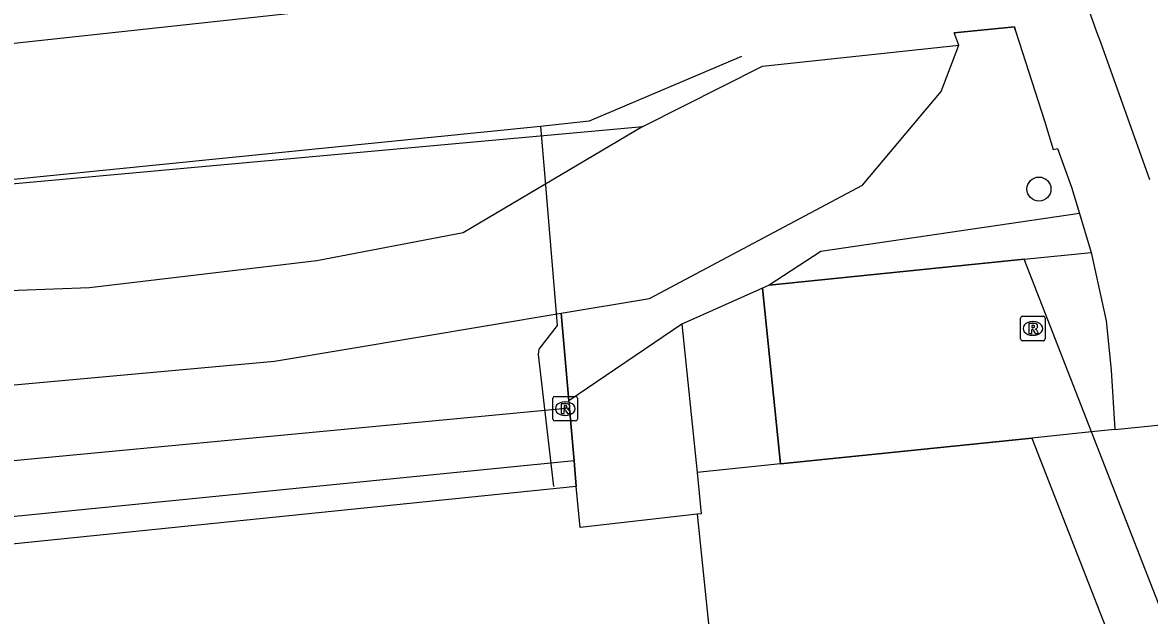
# Model space of a CAD drawing. Extents: x 160676 to 161153, y 383244 to 383713.
# Drawn here: x 161062.94 to 161108.91, y 383656.74 to 383680.95 of the extents above; entities that cross this region are included whole.
import ezdxf

# ---------------------------------------------------------------- set-up
doc = ezdxf.new("R2010")
doc.units = 0
for name, color, linetype in [('IMGEO_Boom', 7, 'Continuous'), ('IMGEO_Fietspad_open', 7, 'Continuous'), ('IMGEO_Groenvoorziening', 7, 'Continuous'), ('IMGEO_Hek', 7, 'Continuous'), ('IMGEO_Muur', 7, 'Continuous'), ('IMGEO_Pand', 7, 'Continuous'), ('IMGEO_Pand_overbouw', 7, 'Continuous'), ('IMGEO_Parkeervlak_open', 7, 'Continuous'), ('IMGEO_Rioolput', 7, 'Continuous'), ('IMGEO_Spoor', 7, 'Continuous'), ('IMGEO_Spoorbaan_halfverhard', 7, 'Continuous'), ('IMGEO_Struiken', 7, 'Continuous'), ('IMGEO_Voetpad_open', 7, 'Continuous')]:
    doc.layers.add(name, color=color, linetype=linetype)

msp = doc.modelspace()

# ---------------------------------------------------------------- linework, layer by layer
at = {"layer": 'IMGEO_Boom'}
msp.add_circle((161104.402, 383674.15), 0.489, dxfattribs=at)
at = {"layer": 'IMGEO_Fietspad_open'}
msp.add_lwpolyline([(161108.924, 383674.525), (161106.927, 383680.134), (161106.763, 383680.56), (161106.595, 383681.016), (161106.352, 383681.71), (161105.533, 383683.987), (161104.969, 383685.426), (161103.974, 383687.967), (161103.407, 383689.413), (161103.11, 383690.171), (161102.717, 383691.173), (161102.556, 383691.584), (161102.13, 383692.673), (161102.047, 383692.884), (161101.481, 383694.329), (161100.361, 383697.187), (161099.793, 383698.635), (161098.772, 383701.242), (161098.204, 383702.691), (161097.85, 383703.595), (161097.766, 383703.744)], dxfattribs=at)
at = {"layer": 'IMGEO_Groenvoorziening'}
for points in [[(161103.398, 383680.78), (161100.944, 383680.528)], [(161085.226, 383665.497), (161084.914, 383669.077)]]:
    msp.add_lwpolyline(points, dxfattribs=at)
at = {"layer": 'IMGEO_Hek'}
for points in [[(161092.268, 383679.561), (161086.049, 383676.92), (161084.075, 383676.703), (161084.249, 383674.639), (161084.748, 383668.585), (161083.999, 383667.607), (161083.978, 383667.396), (161084.601, 383662)], [(161084.075, 383676.703), (161036.085, 383671.875), (161029.577, 383671.395)], [(161084.914, 383669.077), (161085.226, 383665.497)], [(161085.226, 383665.497), (161085.252, 383665.198)], [(161085.252, 383665.198), (161085.439, 383663.057)], [(161085.439, 383663.057), (161085.53, 383662.01)]]:
    msp.add_lwpolyline(points, dxfattribs=at)
at = {"layer": 'IMGEO_Muur'}
for points in [[(161100.944, 383680.528), (161103.398, 383680.78)], [(161103.437, 383680.646), (161103.398, 383680.78)], [(161093.127, 383679.163), (161101.13, 383680.028)]]:
    msp.add_lwpolyline(points, dxfattribs=at)
at = {"layer": 'IMGEO_Pand'}
for points in [[(161104.111, 383663.984), (161093.866, 383662.93)], [(161104.111, 383663.984), (161109.653, 383649.767)], [(161093.866, 383662.93), (161090.454, 383662.579)], [(161090.454, 383662.579), (161090.629, 383660.888), (161090.467, 383660.87)], [(161085.53, 383662.01), (161003.438, 383653.613), (161003.926, 383648.838), (161000, 383648.437), (160999.151, 383648.35), (161000, 383640.144), (161000.191, 383638.296)], [(161090.467, 383660.87), (161085.69, 383660.33), (161085.53, 383662.01)], [(161090.467, 383660.87), (161096.92, 383598.37), (161097.8, 383598.45)]]:
    msp.add_lwpolyline(points, dxfattribs=at)
at = {"layer": 'IMGEO_Pand_overbouw'}
msp.add_lwpolyline([(161104.33, 383589.715), (161130.783, 383592.297), (161134.466, 383592.657), (161133.637, 383594.78), (161132.48, 383597.748), (161128.903, 383606.916), (161128.029, 383609.158), (161126.944, 383611.937), (161106.542, 383664.234), (161103.793, 383671.281), (161093.399, 383670.221), (161093.128, 383670.1), (161093.866, 383662.93), (161104.111, 383663.984), (161109.653, 383649.767), (161124.848, 383610.787), (161125.936, 383607.995), (161127.441, 383604.134), (161127.701, 383603.071), (161127.726, 383601.955), (161126.246, 383601.922)], dxfattribs=at)
at = {"layer": 'IMGEO_Parkeervlak_open'}
for points in [[(161106.054, 383673.151), (161095.503, 383671.601), (161093.399, 383670.221)], [(161093.399, 383670.221), (161103.793, 383671.281), (161106.535, 383671.561)], [(161093.399, 383670.221), (161093.128, 383670.1)], [(161089.832, 383668.628), (161085.226, 383665.497)], [(161085.226, 383665.497), (161085.252, 383665.198)], [(161085.53, 383662.01), (161085.439, 383663.057)]]:
    msp.add_lwpolyline(points, dxfattribs=at)
at = {"layer": 'IMGEO_Rioolput'}
for p, q in [((161103.653, 383668.032), (161103.653, 383668.884)), ((161103.728, 383668.958), (161104.58, 383668.958)), ((161104.141, 383668.738), (161104.166, 383668.738)), ((161104.654, 383668.884), (161104.654, 383668.032)), ((161104.164, 383668.178), (161104.139, 383668.178)), ((161104.58, 383667.958), (161103.728, 383667.958)), ((161084.577, 383664.756), (161084.577, 383665.608)), ((161084.652, 383665.682), (161085.504, 383665.682)), ((161085.065, 383665.462), (161085.09, 383665.462)), ((161085.578, 383665.608), (161085.578, 383664.756)), ((161085.088, 383664.902), (161085.063, 383664.902)), ((161085.504, 383664.682), (161084.652, 383664.682))]:
    msp.add_line(p, q, dxfattribs=at)
for points in [[(161103.653, 383668.032), (161103.653, 383668.884)], [(161103.728, 383668.958), (161104.58, 383668.958)], [(161104.242, 383668.656), (161103.99, 383668.658), (161103.99, 383668.258)], [(161104.168, 383668.577), (161104.114, 383668.577), (161104.114, 383668.496)], [(161104.654, 383668.884), (161104.654, 383668.032)], [(161103.99, 383668.258), (161104.114, 383668.258), (161104.114, 383668.42), (161104.125, 383668.42)], [(161104.114, 383668.496), (161104.166, 383668.496)], [(161104.172, 383668.391), (161104.243, 383668.258), (161104.383, 383668.258), (161104.318, 383668.384)], [(161104.58, 383667.958), (161103.728, 383667.958)], [(161084.577, 383664.756), (161084.577, 383665.608)], [(161084.652, 383665.682), (161085.504, 383665.682)], [(161085.166, 383665.38), (161084.914, 383665.382), (161084.914, 383664.982)], [(161085.092, 383665.301), (161085.038, 383665.301), (161085.038, 383665.22)], [(161085.578, 383665.608), (161085.578, 383664.756)], [(161084.914, 383664.982), (161085.038, 383664.982), (161085.038, 383665.144), (161085.049, 383665.144)], [(161085.038, 383665.22), (161085.09, 383665.22)], [(161085.096, 383665.115), (161085.167, 383664.982), (161085.307, 383664.982), (161085.242, 383665.108)], [(161085.504, 383664.682), (161084.652, 383664.682)]]:
    msp.add_lwpolyline(points, dxfattribs=at)
for centre, radius, start, end in [((161103.73, 383668.882), 0.0765, 91.552, 178.448), ((161103.73, 383668.882), 0.0765, 91.552, 178.448), ((161104.174, 383668.481), 0.0964, 77.0061, 93.1865), ((161104.188, 383668.538), 0.0378, 276.6634, 79.6772), ((161104.241, 383668.546), 0.109, 350.3612, 89.416), ((161104.239, 383668.546), 0.112, 277.5842, 350.9817), ((161104.578, 383668.882), 0.0765, 1.552, 88.448), ((161104.578, 383668.882), 0.0765, 1.552, 88.448), ((161104.124, 383668.367), 0.0533, 26.0293, 88.6989), ((161104.15, 383668.685), 0.19, 274.7715, 282.9687), ((161104.223, 383668.331), 0.108, 29.5134, 73.7905), ((161103.73, 383668.034), 0.0765, 181.552, 268.448), ((161103.73, 383668.034), 0.0765, 181.552, 268.448), ((161104.578, 383668.034), 0.0765, 271.552, 358.448), ((161104.578, 383668.034), 0.0765, 271.552, 358.448), ((161084.654, 383665.606), 0.0765, 91.552, 178.448), ((161084.654, 383665.606), 0.0765, 91.552, 178.448), ((161085.098, 383665.205), 0.0964, 77.0061, 93.1865), ((161085.112, 383665.262), 0.0378, 276.6634, 79.6772), ((161085.165, 383665.27), 0.109, 350.3612, 89.416), ((161085.502, 383665.606), 0.0765, 1.552, 88.448), ((161085.502, 383665.606), 0.0765, 1.552, 88.448), ((161085.048, 383665.091), 0.0533, 26.0293, 88.6989), ((161085.074, 383665.409), 0.19, 274.7715, 282.9687), ((161085.163, 383665.27), 0.112, 277.5842, 350.9817), ((161085.147, 383665.055), 0.108, 29.5134, 73.7905), ((161084.654, 383664.758), 0.0765, 181.552, 268.448), ((161084.654, 383664.758), 0.0765, 181.552, 268.448), ((161085.502, 383664.758), 0.0765, 271.552, 358.448), ((161085.502, 383664.758), 0.0765, 271.552, 358.448)]:
    msp.add_arc(centre, radius, start, end, dxfattribs=at)
for centre, major_axis, ratio, start_param, end_param in [((161104.14, 383668.458), (-0.387, 0.002), 0.722429, 4.712389, 7.853982), ((161104.165, 383668.458), (-0.39, 0.002), 0.717154, 1.570796, 4.712389), ((161085.064, 383665.182), (-0.387, 0.002), 0.722429, 4.712389, 7.853982), ((161085.089, 383665.182), (-0.39, 0.002), 0.717154, 1.570796, 4.712389)]:
    msp.add_ellipse(centre, major_axis=major_axis, ratio=ratio, start_param=start_param, end_param=end_param, dxfattribs=at)
at = {"layer": 'IMGEO_Spoor'}
for points in [[(161063.228, 383680.168), (161099.605, 383684.129)], [(161035.872, 383677.224), (161063.228, 383680.168)]]:
    msp.add_lwpolyline(points, dxfattribs=at)
at = {"layer": 'IMGEO_Spoorbaan_halfverhard'}
for points in [[(161101.13, 383680.028), (161100.944, 383680.528)], [(161088.25, 383676.706), (161093.127, 383679.163), (161101.13, 383680.028)], [(160992.861, 383667.306), (161026.677, 383671.109), (161088.25, 383676.706)]]:
    msp.add_lwpolyline(points, dxfattribs=at)
at = {"layer": 'IMGEO_Struiken'}
for points in [[(161084.914, 383669.077), (161088.518, 383669.68), (161097.199, 383674.315), (161100.414, 383678.137), (161101.13, 383680.028)], [(161088.25, 383676.706), (161080.923, 383672.358), (161074.948, 383671.225), (161065.671, 383670.113), (161056.928, 383669.786), (161048.686, 383671.351), (161024.145, 383669.262), (160992.877, 383666.895), (160992.861, 383667.306)], [(161024.185, 383666.994), (161060.798, 383665.989), (161073.219, 383667.119), (161084.914, 383669.077)]]:
    msp.add_lwpolyline(points, dxfattribs=at)
at = {"layer": 'IMGEO_Voetpad_open'}
for points in [[(161103.398, 383680.78), (161103.437, 383680.646), (161103.598, 383680.141), (161104.622, 383676.937), (161104.984, 383675.771), (161105.151, 383675.803), (161105.728, 383674.229), (161106.054, 383673.151)], [(161106.054, 383673.151), (161106.535, 383671.561)], [(161106.535, 383671.561), (161107.148, 383668.764), (161107.349, 383666.754), (161107.499, 383664.332)], [(161093.128, 383670.1), (161089.832, 383668.628)], [(161093.866, 383662.93), (161093.128, 383670.1)], [(161089.832, 383668.628), (161090.454, 383662.579)], [(161085.252, 383665.198), (161024.953, 383659.484)], [(161085.439, 383663.057), (161085.252, 383665.198)], [(161107.499, 383664.332), (161110.714, 383664.663)], [(161107.499, 383664.332), (161106.542, 383664.234), (161104.111, 383663.984)], [(161085.439, 383663.057), (161025.202, 383657.046)]]:
    msp.add_lwpolyline(points, dxfattribs=at)

doc.saveas('drawing.dxf')
